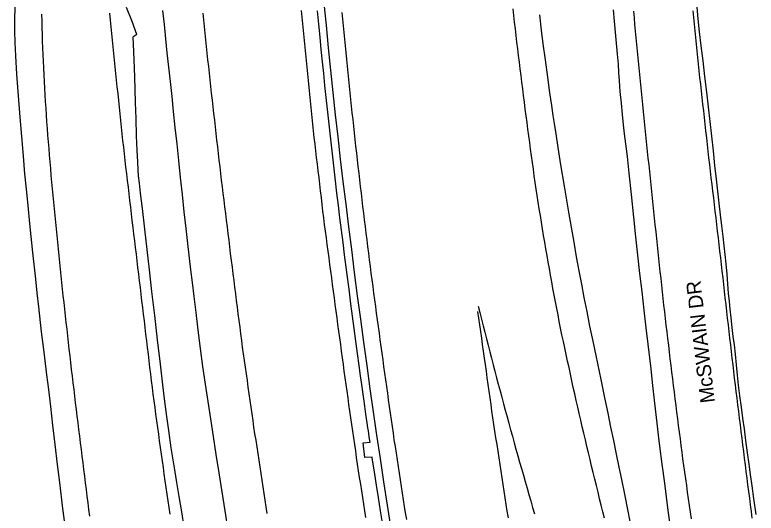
# Model space of a CAD drawing. Extents: x 1948091 to 1975253, y 787267 to 823306.
# Drawn here: x 1966301.7 to 1966577.3, y 790388.1 to 790573.3 of the extents above; entities that cross this region are included whole.
import ezdxf

# ---------------------------------------------------------------- set-up
doc = ezdxf.new("R2010")
doc.units = 0
for name, color, linetype in [('RD_EX_Pavement_Markings', 7, 'Continuous'), ('RD_EX_Road', 7, 'Continuous'), ('RD_TX_RoadID', 7, 'Continuous')]:
    doc.layers.add(name, color=color, linetype=linetype)

msp = doc.modelspace()

# ---------------------------------------------------------------- linework, layer by layer
at = {"layer": 'RD_EX_Pavement_Markings'}
for points in [[(1966408.18, 790574.98), (1966408.42, 790572.49), (1966408.66, 790570.01), (1966408.9, 790567.52), (1966409.14, 790565.03), (1966409.38, 790562.54), (1966409.63, 790560.05), (1966409.88, 790557.56), (1966410.12, 790555.08), (1966410.37, 790552.59), (1966410.62, 790550.1), (1966410.87, 790547.61), (1966411.12, 790545.13), (1966411.36, 790542.64), (1966411.61, 790540.15), (1966411.86, 790537.66), (1966412.11, 790535.18), (1966412.35, 790532.69), (1966412.63, 790530.2), (1966412.92, 790527.72), (1966413.21, 790525.24), (1966413.51, 790522.76), (1966413.8, 790520.27), (1966414.09, 790517.79), (1966414.38, 790515.31), (1966414.68, 790512.82), (1966414.97, 790510.34), (1966415.26, 790507.86), (1966415.55, 790505.38), (1966415.84, 790502.89), (1966416.14, 790500.41), (1966416.46, 790497.93), (1966416.78, 790495.45), (1966417.11, 790492.97), (1966417.44, 790490.5), (1966417.77, 790488.02), (1966418.09, 790485.54), (1966418.42, 790483.06), (1966418.75, 790480.58), (1966419.08, 790478.1), (1966419.4, 790475.62), (1966419.73, 790473.15), (1966420.06, 790470.67), (1966420.38, 790468.19), (1966420.72, 790465.71), (1966421.06, 790463.24), (1966421.39, 790460.76), (1966421.73, 790458.28), (1966422.07, 790455.8), (1966422.41, 790453.33), (1966422.74, 790450.85), (1966423.08, 790448.37), (1966423.42, 790445.9), (1966423.75, 790443.42), (1966424.09, 790440.94), (1966424.43, 790438.47), (1966424.76, 790435.99), (1966425.12, 790433.51), (1966425.47, 790431.04), (1966425.83, 790428.57), (1966426.19, 790426.09), (1966426.54, 790423.62), (1966426.9, 790421.14), (1966427.26, 790418.67), (1966427.61, 790416.19), (1966427.97, 790413.72), (1966428.33, 790411.25), (1966428.68, 790408.77), (1966429.04, 790406.3), (1966429.4, 790403.82), (1966429.78, 790401.35), (1966430.17, 790398.88), (1966430.56, 790396.41), (1966430.94, 790393.94), (1966431.33, 790391.47), (1966431.72, 790389), (1966432.1, 790386.53)], [(1966520.93, 790386.26), (1966520.32, 790388.68), (1966519.71, 790391.11), (1966519.11, 790393.53), (1966518.52, 790395.96), (1966517.92, 790398.39), (1966517.33, 790400.82), (1966516.73, 790403.25), (1966516.14, 790405.67), (1966515.54, 790408.1), (1966514.95, 790410.53), (1966514.36, 790412.96), (1966513.8, 790415.4), (1966513.24, 790417.83), (1966512.67, 790420.27), (1966512.11, 790422.7), (1966511.55, 790425.14), (1966510.99, 790427.58), (1966510.42, 790430.01), (1966509.86, 790432.45), (1966509.32, 790434.89), (1966508.79, 790437.33), (1966508.26, 790439.77), (1966507.74, 790442.22), (1966507.21, 790444.66), (1966506.68, 790447.11), (1966506.15, 790449.55), (1966505.63, 790451.99), (1966505.1, 790454.44), (1966504.61, 790456.89), (1966504.13, 790459.34), (1966503.66, 790461.8), (1966503.19, 790464.25), (1966502.71, 790466.71), (1966502.24, 790469.16), (1966501.76, 790471.61), (1966501.29, 790474.07), (1966500.86, 790476.53), (1966500.43, 790479), (1966500, 790481.46), (1966499.57, 790483.92), (1966499.14, 790486.38), (1966498.71, 790488.85), (1966498.29, 790491.31), (1966497.89, 790493.78), (1966497.49, 790496.25), (1966497.09, 790498.71), (1966496.7, 790501.18), (1966496.3, 790503.65), (1966495.92, 790506.12), (1966495.56, 790508.59), (1966495.2, 790511.07), (1966494.84, 790513.54), (1966494.48, 790516.02), (1966494.12, 790518.49), (1966493.78, 790520.97), (1966493.45, 790523.45), (1966493.12, 790525.92), (1966492.79, 790528.4), (1966492.45, 790530.88), (1966492.12, 790533.36), (1966491.8, 790535.84), (1966491.49, 790538.32), (1966491.17, 790540.8), (1966490.86, 790543.28), (1966490.55, 790545.76), (1966490.23, 790548.24), (1966489.92, 790550.72), (1966489.61, 790553.2), (1966489.3, 790555.68), (1966488.98, 790558.16), (1966488.68, 790560.64), (1966488.39, 790563.12), (1966488.11, 790565.61), (1966487.82, 790568.09), (1966487.53, 790570.57), (1966487.24, 790573.06), (1966486.96, 790575.54)], [(1966531.66, 790574.73), (1966531.89, 790572.24), (1966532.12, 790569.75), (1966532.35, 790567.27), (1966532.59, 790564.78), (1966532.83, 790562.3), (1966533.08, 790559.81), (1966533.32, 790557.32), (1966533.57, 790554.84), (1966533.82, 790552.35), (1966534.06, 790549.87), (1966534.31, 790547.39), (1966534.56, 790544.9), (1966534.81, 790542.42), (1966535.06, 790539.94), (1966535.31, 790537.45), (1966535.56, 790534.97), (1966535.81, 790532.49), (1966536.06, 790530), (1966536.32, 790527.52), (1966536.58, 790525.03), (1966536.83, 790522.55), (1966537.09, 790520.06), (1966537.35, 790517.57), (1966537.61, 790515.09), (1966537.87, 790512.61), (1966538.13, 790510.12), (1966538.38, 790507.64), (1966538.64, 790505.15), (1966538.9, 790502.67), (1966539.16, 790500.18), (1966539.42, 790497.7), (1966539.68, 790495.22), (1966539.95, 790492.73), (1966540.21, 790490.25), (1966540.48, 790487.76), (1966540.74, 790485.28), (1966541, 790482.79), (1966541.27, 790480.31), (1966541.54, 790477.83), (1966541.81, 790475.34), (1966542.09, 790472.86), (1966542.36, 790470.37), (1966542.63, 790467.89), (1966542.9, 790465.4), (1966543.18, 790462.92), (1966543.46, 790460.44), (1966543.76, 790457.95), (1966544.06, 790455.47), (1966544.36, 790452.99), (1966544.67, 790450.51), (1966544.97, 790448.03), (1966545.27, 790445.55), (1966545.57, 790443.06), (1966545.88, 790440.58), (1966546.19, 790438.1), (1966546.5, 790435.62), (1966546.81, 790433.14), (1966547.11, 790430.66), (1966547.42, 790428.18), (1966547.73, 790425.7), (1966548.05, 790423.22), (1966548.36, 790420.74), (1966548.68, 790418.26), (1966549, 790415.78), (1966549.31, 790413.3), (1966549.63, 790410.82), (1966549.94, 790408.34), (1966550.29, 790405.86), (1966550.65, 790403.39), (1966551, 790400.92), (1966551.35, 790398.44), (1966551.71, 790395.97), (1966552.06, 790393.49), (1966552.41, 790391.02), (1966552.77, 790388.54), (1966553.14, 790386.07)], [(1966575.87, 790386.23), (1966575.55, 790388.71), (1966575.23, 790391.19), (1966574.9, 790393.66), (1966574.58, 790396.14), (1966574.26, 790398.62), (1966573.94, 790401.1), (1966573.62, 790403.58), (1966573.31, 790406.06), (1966572.99, 790408.54), (1966572.68, 790411.02), (1966572.37, 790413.5), (1966572.05, 790415.98), (1966571.74, 790418.46), (1966571.43, 790420.94), (1966571.12, 790423.43), (1966570.81, 790425.91), (1966570.5, 790428.39), (1966570.2, 790430.87), (1966569.9, 790433.35), (1966569.6, 790435.83), (1966569.3, 790438.31), (1966568.99, 790440.8), (1966568.7, 790443.28), (1966568.41, 790445.76), (1966568.12, 790448.24), (1966567.84, 790450.73), (1966567.55, 790453.21), (1966567.26, 790455.69), (1966566.98, 790458.18), (1966566.69, 790460.66), (1966566.4, 790463.14), (1966566.12, 790465.63), (1966565.83, 790468.11), (1966565.55, 790470.59), (1966565.26, 790473.08), (1966564.98, 790475.56), (1966564.69, 790478.04), (1966564.4, 790480.52), (1966564.11, 790483), (1966563.83, 790485.49), (1966563.54, 790487.97), (1966563.25, 790490.45), (1966562.96, 790492.93), (1966562.67, 790495.41), (1966562.38, 790497.9), (1966562.1, 790500.38), (1966561.81, 790502.86), (1966561.52, 790505.34), (1966561.22, 790507.82), (1966560.92, 790510.3), (1966560.63, 790512.78), (1966560.33, 790515.26), (1966560.03, 790517.74), (1966559.74, 790520.22), (1966559.45, 790522.7), (1966559.17, 790525.18), (1966558.9, 790527.66), (1966558.62, 790530.15), (1966558.35, 790532.63), (1966558.07, 790535.11), (1966557.79, 790537.59), (1966557.52, 790540.07), (1966557.24, 790542.56), (1966556.96, 790545.04), (1966556.68, 790547.52), (1966556.4, 790550), (1966556.13, 790552.48), (1966555.88, 790554.97), (1966555.64, 790557.45), (1966555.39, 790559.93), (1966555.15, 790562.42), (1966554.9, 790564.91), (1966554.65, 790567.39), (1966554.4, 790569.88), (1966554.15, 790572.36), (1966553.91, 790574.85)], [(1966311.68, 790573.56), (1966311.74, 790571.06), (1966311.8, 790568.56), (1966311.87, 790566.06), (1966311.93, 790563.56), (1966312.01, 790561.06), (1966312.14, 790558.56), (1966312.28, 790556.07), (1966312.41, 790553.57), (1966312.55, 790551.07), (1966312.68, 790548.58), (1966312.82, 790546.08), (1966312.95, 790543.59), (1966313.08, 790541.09), (1966313.22, 790538.59), (1966313.35, 790536.1), (1966313.5, 790533.6), (1966313.71, 790531.11), (1966313.91, 790528.62), (1966314.12, 790526.13), (1966314.33, 790523.64), (1966314.53, 790521.15), (1966314.74, 790518.66), (1966314.95, 790516.16), (1966315.15, 790513.67), (1966315.36, 790511.18), (1966315.57, 790508.69), (1966315.81, 790506.2), (1966316.06, 790503.72), (1966316.31, 790501.23), (1966316.56, 790498.74), (1966316.81, 790496.25), (1966317.06, 790493.77), (1966317.31, 790491.28), (1966317.56, 790488.79), (1966317.81, 790486.31), (1966318.05, 790483.82), (1966318.3, 790481.33), (1966318.55, 790478.84), (1966318.8, 790476.36), (1966319.05, 790473.87), (1966319.34, 790471.39), (1966319.62, 790468.9), (1966319.9, 790466.42), (1966320.18, 790463.94), (1966320.46, 790461.45), (1966320.74, 790458.97), (1966321.02, 790456.48), (1966321.31, 790454), (1966321.59, 790451.52), (1966321.87, 790449.03), (1966322.15, 790446.55), (1966322.44, 790444.07), (1966322.74, 790441.59), (1966323.04, 790439.11), (1966323.33, 790436.62), (1966323.63, 790434.14), (1966323.93, 790431.66), (1966324.23, 790429.18), (1966324.53, 790426.7), (1966324.83, 790424.22), (1966325.13, 790421.74), (1966325.42, 790419.25), (1966325.72, 790416.77), (1966326.03, 790414.29), (1966326.34, 790411.81), (1966326.66, 790409.33), (1966326.97, 790406.85), (1966327.28, 790404.37), (1966327.6, 790401.9), (1966327.91, 790399.42), (1966328.23, 790396.94), (1966328.54, 790394.46), (1966328.86, 790391.98), (1966329.17, 790389.5), (1966329.49, 790387.02)], [(1966359.53, 790387.77), (1966359.15, 790390.24), (1966358.76, 790392.71), (1966358.37, 790395.18), (1966358, 790397.65), (1966357.66, 790400.12), (1966357.31, 790402.6), (1966356.96, 790405.07), (1966356.61, 790407.55), (1966356.26, 790410.02), (1966355.91, 790412.5), (1966355.57, 790414.97), (1966355.23, 790417.45), (1966354.89, 790419.93), (1966354.55, 790422.4), (1966354.21, 790424.88), (1966353.87, 790427.35), (1966353.54, 790429.83), (1966353.2, 790432.31), (1966352.88, 790434.79), (1966352.58, 790437.27), (1966352.28, 790439.75), (1966351.98, 790442.23), (1966351.68, 790444.71), (1966351.39, 790447.19), (1966351.09, 790449.67), (1966350.79, 790452.16), (1966350.49, 790454.64), (1966350.19, 790457.12), (1966349.9, 790459.6), (1966349.6, 790462.08), (1966349.3, 790464.57), (1966349, 790467.05), (1966348.71, 790469.53), (1966348.41, 790472.01), (1966348.11, 790474.49), (1966347.81, 790476.97), (1966347.51, 790479.46), (1966347.21, 790481.94), (1966346.91, 790484.42), (1966346.61, 790486.9), (1966346.31, 790489.38), (1966346.01, 790491.86), (1966345.71, 790494.35), (1966345.41, 790496.83), (1966345.12, 790499.31), (1966344.82, 790501.79), (1966344.53, 790504.27), (1966344.24, 790506.76), (1966343.94, 790509.24), (1966343.65, 790511.72), (1966343.36, 790514.2), (1966343.06, 790516.69), (1966342.77, 790519.17), (1966342.5, 790521.65), (1966342.22, 790524.14), (1966341.95, 790526.62), (1966341.67, 790529.11), (1966341.4, 790531.59), (1966341.14, 790534.08), (1966340.88, 790536.57), (1966340.62, 790539.05), (1966340.36, 790541.54), (1966340.1, 790544.03), (1966339.84, 790546.51), (1966339.58, 790549), (1966339.33, 790551.48), (1966339.07, 790553.97), (1966338.81, 790556.46), (1966338.56, 790558.95), (1966338.3, 790561.43), (1966338.04, 790563.92), (1966337.79, 790566.41), (1966337.54, 790568.89), (1966337.3, 790571.38), (1966337.06, 790573.87)], [(1966371.57, 790573.98), (1966371.84, 790571.49), (1966372.1, 790569), (1966372.37, 790566.52), (1966372.63, 790564.03), (1966372.89, 790561.55), (1966373.16, 790559.06), (1966373.42, 790556.57), (1966373.69, 790554.09), (1966373.95, 790551.6), (1966374.21, 790549.12), (1966374.48, 790546.63), (1966374.76, 790544.15), (1966375.04, 790541.66), (1966375.33, 790539.18), (1966375.61, 790536.69), (1966375.9, 790534.21), (1966376.18, 790531.73), (1966376.47, 790529.24), (1966376.75, 790526.76), (1966377.04, 790524.28), (1966377.32, 790521.79), (1966377.61, 790519.31), (1966377.89, 790516.83), (1966378.18, 790514.34), (1966378.48, 790511.86), (1966378.79, 790509.38), (1966379.09, 790506.9), (1966379.4, 790504.42), (1966379.7, 790501.94), (1966380.01, 790499.45), (1966380.31, 790496.97), (1966380.62, 790494.49), (1966380.92, 790492.01), (1966381.23, 790489.53), (1966381.53, 790487.05), (1966381.84, 790484.57), (1966382.15, 790482.09), (1966382.47, 790479.61), (1966382.78, 790477.13), (1966383.1, 790474.65), (1966383.42, 790472.17), (1966383.73, 790469.69), (1966384.05, 790467.21), (1966384.37, 790464.73), (1966384.68, 790462.25), (1966385, 790459.77), (1966385.32, 790457.29), (1966385.63, 790454.81), (1966385.95, 790452.33), (1966386.3, 790449.85), (1966386.65, 790447.38), (1966387, 790444.9), (1966387.35, 790442.43), (1966387.7, 790439.95), (1966388.05, 790437.48), (1966388.4, 790435), (1966388.75, 790432.53), (1966389.1, 790430.05), (1966389.45, 790427.58), (1966389.8, 790425.1), (1966390.16, 790422.63), (1966390.51, 790420.15), (1966390.89, 790417.68), (1966391.27, 790415.21), (1966391.65, 790412.74), (1966392.02, 790410.27), (1966392.4, 790407.8), (1966392.78, 790405.33), (1966393.16, 790402.86), (1966393.53, 790400.39), (1966393.91, 790397.92), (1966394.29, 790395.44), (1966394.67, 790392.97), (1966395.05, 790390.5), (1966395.43, 790388.03)], [(1966423.26, 790574.18), (1966423.5, 790571.7), (1966423.74, 790569.21), (1966423.99, 790566.72), (1966424.23, 790564.23), (1966424.47, 790561.74), (1966424.72, 790559.26), (1966424.97, 790556.77), (1966425.23, 790554.28), (1966425.5, 790551.8), (1966425.76, 790549.31), (1966426.02, 790546.82), (1966426.28, 790544.34), (1966426.54, 790541.85), (1966426.8, 790539.36), (1966427.06, 790536.88), (1966427.33, 790534.39), (1966427.59, 790531.91), (1966427.85, 790529.42), (1966428.13, 790526.94), (1966428.42, 790524.45), (1966428.7, 790521.97), (1966428.99, 790519.49), (1966429.27, 790517), (1966429.56, 790514.52), (1966429.85, 790512.03), (1966430.13, 790509.55), (1966430.42, 790507.07), (1966430.7, 790504.58), (1966430.99, 790502.1), (1966431.29, 790499.62), (1966431.6, 790497.14), (1966431.92, 790494.66), (1966432.23, 790492.18), (1966432.55, 790489.7), (1966432.86, 790487.22), (1966433.18, 790484.74), (1966433.5, 790482.26), (1966433.81, 790479.78), (1966434.13, 790477.3), (1966434.44, 790474.82), (1966434.76, 790472.34), (1966435.1, 790469.86), (1966435.43, 790467.38), (1966435.77, 790464.91), (1966436.11, 790462.43), (1966436.45, 790459.95), (1966436.79, 790457.48), (1966437.12, 790455), (1966437.46, 790452.52), (1966437.8, 790450.05), (1966438.14, 790447.57), (1966438.48, 790445.09), (1966438.82, 790442.62), (1966439.17, 790440.14), (1966439.52, 790437.67), (1966439.87, 790435.19), (1966440.22, 790432.71), (1966440.57, 790430.24), (1966440.91, 790427.76), (1966441.26, 790425.29), (1966441.61, 790422.81), (1966441.96, 790420.34), (1966442.31, 790417.86), (1966442.68, 790415.39), (1966443.06, 790412.92), (1966443.44, 790410.45), (1966443.82, 790407.98), (1966444.2, 790405.51), (1966444.58, 790403.04), (1966444.96, 790400.57), (1966445.34, 790398.1), (1966445.72, 790395.62), (1966446.1, 790393.15), (1966446.48, 790390.68), (1966446.87, 790388.21), (1966447.27, 790385.75)], [(1966473.98, 790465.08), (1966474.59, 790462.65), (1966475.2, 790460.23), (1966475.8, 790457.8), (1966476.41, 790455.38), (1966477.02, 790452.95), (1966477.65, 790450.53), (1966478.28, 790448.11), (1966478.92, 790445.7), (1966479.55, 790443.28), (1966480.19, 790440.86), (1966480.82, 790438.44), (1966481.46, 790436.03), (1966482.09, 790433.61), (1966482.74, 790431.2), (1966483.4, 790428.78), (1966484.05, 790426.37), (1966484.71, 790423.96), (1966485.36, 790421.55), (1966486.02, 790419.13), (1966486.67, 790416.72), (1966487.34, 790414.31), (1966488.02, 790411.91), (1966488.71, 790409.5), (1966489.39, 790407.1), (1966490.07, 790404.69), (1966490.76, 790402.29), (1966491.44, 790399.88), (1966492.12, 790397.48), (1966492.81, 790395.08), (1966493.49, 790392.67), (1966494.18, 790390.27), (1966494.87, 790387.86)], [(1966473.77, 790463.14), (1966474.12, 790460.66), (1966474.47, 790458.18), (1966474.81, 790455.71), (1966475.16, 790453.23), (1966475.51, 790450.76), (1966475.85, 790448.28), (1966476.2, 790445.8), (1966476.55, 790443.33), (1966476.89, 790440.85), (1966477.24, 790438.38), (1966477.59, 790435.9), (1966477.93, 790433.43), (1966478.28, 790430.95), (1966478.63, 790428.47), (1966478.97, 790426), (1966479.34, 790423.53), (1966479.72, 790421.05), (1966480.09, 790418.58), (1966480.47, 790416.11), (1966480.85, 790413.64), (1966481.22, 790411.17), (1966481.6, 790408.7), (1966481.98, 790406.23), (1966482.35, 790403.76), (1966482.73, 790401.28), (1966483.11, 790398.81), (1966483.5, 790396.34), (1966483.89, 790393.87), (1966484.28, 790391.4), (1966484.67, 790388.94), (1966485.06, 790386.47)]]:
    msp.add_lwpolyline(points, dxfattribs=at)
at = {"layer": 'RD_EX_Road'}
for points in [[(1966320.4, 790383.49), (1966319.49, 790390.93), (1966318.56, 790398.61), (1966317.64, 790406.28), (1966316.75, 790413.69), (1966315.91, 790420.85), (1966315.1, 790427.75), (1966314.36, 790434.09), (1966313.7, 790439.56), (1966312.65, 790447.92), (1966311.7, 790455.48), (1966310.62, 790464.87), (1966310.05, 790469.99), (1966309.51, 790475.04), (1966308.47, 790484.94), (1966307.48, 790494.5), (1966306.53, 790503.66), (1966306.03, 790508.55), (1966305.5, 790514.24), (1966304.93, 790520.75), (1966304.32, 790528.06), (1966303.73, 790535.3), (1966303.24, 790541.59), (1966302.54, 790551.31), (1966302.11, 790558.13), (1966301.85, 790562.97), (1966301.74, 790567.27), (1966301.79, 790572.47), (1966301.97, 790578.25)], [(1966441.6, 790382.37), (1966440.24, 790391.12), (1966438.91, 790399.82), (1966437.61, 790408.48), (1966436.33, 790417.13), (1966435.08, 790425.77), (1966433.85, 790434.39), (1966432.65, 790443), (1966431.47, 790451.63), (1966430.31, 790460.26), (1966429.16, 790468.9), (1966428.04, 790477.51), (1966426.95, 790486.06), (1966425.88, 790494.54), (1966424.84, 790502.96), (1966423.83, 790511.33), (1966422.85, 790519.66), (1966421.91, 790527.94), (1966420.99, 790536.19), (1966420.1, 790544.43), (1966419.22, 790552.72), (1966418.37, 790561.05), (1966417.54, 790569.43), (1966416.75, 790577.46)], [(1966347.1, 790566.02), (1966345.4, 790570.8), (1966343.23, 790575.99)], [(1966356.68, 790574.88), (1966357.2, 790569.67), (1966357.73, 790564.43), (1966358.29, 790559.15), (1966358.85, 790553.83), (1966359.44, 790548.48), (1966360.04, 790543.01), (1966360.65, 790537.34), (1966361.27, 790531.47), (1966361.9, 790525.4), (1966362.54, 790519.2), (1966363.21, 790512.93), (1966363.89, 790506.58), (1966364.59, 790500.17), (1966365.28, 790493.98), (1966365.92, 790488.32), (1966367.06, 790478.57), (1966367.62, 790473.9), (1966368.26, 790468.61), (1966368.98, 790462.69), (1966369.79, 790456.15), (1966370.66, 790449.36), (1966371.55, 790442.69), (1966372.48, 790436.13), (1966373.44, 790429.7), (1966374.43, 790423.26), (1966375.45, 790416.68), (1966376.49, 790409.96), (1966377.57, 790403.11), (1966378.67, 790396.13), (1966379.76, 790389.02), (1966380.86, 790381.79)], [(1966438.47, 790383.82), (1966437.66, 790388.98), (1966436.89, 790393.91), (1966436.17, 790398.6), (1966435.54, 790402.67), (1966435.07, 790405.76), (1966434.75, 790407.86), (1966434.59, 790408.97), (1966431.87, 790408.89), (1966431.19, 790414.27), (1966433.77, 790414.57), (1966433.68, 790415.18), (1966433.47, 790416.57), (1966433.15, 790418.74), (1966432.99, 790419.86), (1966432.72, 790421.69), (1966432.24, 790424.91), (1966431.81, 790427.91), (1966431.41, 790430.67), (1966431.05, 790433.21), (1966430.67, 790435.91), (1966430.22, 790439.18), (1966429.7, 790443.02), (1966429.11, 790447.42), (1966428.49, 790452.09), (1966427.87, 790456.72), (1966427.27, 790461.32), (1966426.67, 790465.89), (1966426.08, 790470.44), (1966425.49, 790475), (1966424.9, 790479.57), (1966424.32, 790484.15), (1966423.73, 790488.73), (1966423.16, 790493.31), (1966422.59, 790497.9), (1966422.03, 790502.48), (1966421.48, 790507.05), (1966420.94, 790511.58), (1966420.42, 790516.06), (1966419.92, 790520.51), (1966419.42, 790524.93), (1966418.93, 790529.35), (1966418.44, 790533.78), (1966417.96, 790538.21), (1966417.49, 790542.63), (1966417.02, 790547.05), (1966416.56, 790551.47), (1966416.11, 790555.89), (1966415.66, 790560.38), (1966415.19, 790565.03), (1966414.71, 790569.83), (1966414.22, 790574.78)], [(1966524.19, 790575.2), (1966524.56, 790570.96), (1966524.9, 790566.88), (1966525.23, 790562.83), (1966525.61, 790558.71), (1966525.95, 790554.93), (1966526.14, 790551.92), (1966526.34, 790548.82), (1966526.68, 790544.81), (1966527.09, 790540.45), (1966527.48, 790536.3), (1966527.88, 790532.47), (1966528.28, 790529.08), (1966528.75, 790525.39), (1966529.33, 790520.67), (1966530.02, 790514.52), (1966530.85, 790506.53), (1966531.72, 790498.14), (1966532.49, 790490.8), (1966533.23, 790484.01), (1966533.99, 790477.25), (1966534.76, 790470.45), (1966535.56, 790463.57), (1966536.32, 790456.96), (1966537.01, 790450.98), (1966537.6, 790445.84), (1966538.09, 790441.72), (1966538.67, 790436.75), (1966539.55, 790429.04), (1966540.39, 790421.54), (1966540.88, 790417.19), (1966541.39, 790413.1), (1966542.27, 790406.39), (1966543.19, 790399.33), (1966543.81, 790394.18), (1966544.45, 790389.08), (1966545.41, 790382.18)], [(1966577.3, 790387.6), (1966576.49, 790393.56), (1966575.82, 790398.26), (1966575.22, 790402.46), (1966574.67, 790406.36), (1966574.09, 790410.59), (1966573.49, 790415.15), (1966572.92, 790419.44), (1966572.37, 790423.43), (1966571.79, 790427.55), (1966571.17, 790431.79), (1966570.68, 790435.73), (1966570.32, 790439.39), (1966569.97, 790443.22), (1966569.62, 790447.21), (1966569.24, 790450.74), (1966568.81, 790453.83), (1966568.38, 790457.16), (1966567.96, 790460.74), (1966567.61, 790463.94), (1966567.34, 790466.77), (1966567.07, 790469.86), (1966566.79, 790473.29), (1966566.48, 790476.97), (1966566.15, 790480.78), (1966565.79, 790484.28), (1966565.4, 790487.49), (1966564.99, 790490.99), (1966564.54, 790494.86), (1966564.05, 790498.98), (1966563.53, 790503.3), (1966563.02, 790507.73), (1966562.5, 790512.3), (1966561.97, 790517.3), (1966561.42, 790522.72), (1966560.84, 790528.18), (1966560.24, 790533.64), (1966559.6, 790539.11), (1966558.92, 790544.61), (1966558.23, 790550.34), (1966557.54, 790556.24), (1966556.89, 790561.83), (1966556.29, 790567.02), (1966555.76, 790571.82), (1966555.32, 790576.15)], [(1966530.98, 790382.39), (1966529.71, 790388.84), (1966528.49, 790395.15), (1966527.39, 790400.6), (1966526.4, 790405.21), (1966525.39, 790410.01), (1966524.36, 790415.09), (1966523.31, 790420.16), (1966522.23, 790425.25), (1966521.03, 790431.02), (1966519.64, 790437.77), (1966517.79, 790446.72), (1966516.67, 790452.1), (1966515.52, 790457.67), (1966514.43, 790463.05), (1966513.41, 790468.23), (1966512.45, 790473.22), (1966511.51, 790478.21), (1966510.56, 790483.41), (1966509.59, 790488.83), (1966508.6, 790494.47), (1966507.66, 790499.98), (1966506.02, 790509.66), (1966504.73, 790517.58), (1966503.7, 790524.04), (1966502.91, 790529.11), (1966502.31, 790532.97), (1966501.86, 790535.91), (1966501.3, 790539.62), (1966500.6, 790544.36), (1966499.8, 790550.1), (1966498.94, 790556.62), (1966498.18, 790562.48), (1966497.54, 790567.66), (1966496.85, 790573.33)], [(1966347.1, 790566.02), (1966345.61, 790565), (1966345.83, 790559.71), (1966346.18, 790550.24), (1966346.49, 790540.79), (1966346.68, 790534.85), (1966346.89, 790528.35), (1966347.09, 790522.96), (1966347.28, 790518.73), (1966347.46, 790515.64), (1966347.64, 790513.45), (1966347.94, 790510.72), (1966348.39, 790507.03), (1966349.07, 790501.32), (1966349.97, 790493.7), (1966350.83, 790486.08), (1966351.66, 790478.62), (1966352.58, 790470.48), (1966353.61, 790461.6), (1966354.67, 790452.52), (1966355.74, 790443.52), (1966356.64, 790435.86), (1966357.39, 790429.64), (1966358.09, 790424.11), (1966358.81, 790418.88), (1966359.78, 790412.38), (1966361.05, 790404.28), (1966361.82, 790399.53), (1966362.69, 790394.31), (1966363.64, 790388.61), (1966364.59, 790382.97)]]:
    msp.add_lwpolyline(points, dxfattribs=at)

# ---------------------------------------------------------------- texts
at = {"layer": 'RD_TX_RoadID'}
msp.add_text('McSWAIN DR', height=5.4, rotation=96.825, dxfattribs=at).set_placement((1966562, 790429.4))

doc.saveas('drawing.dxf')
